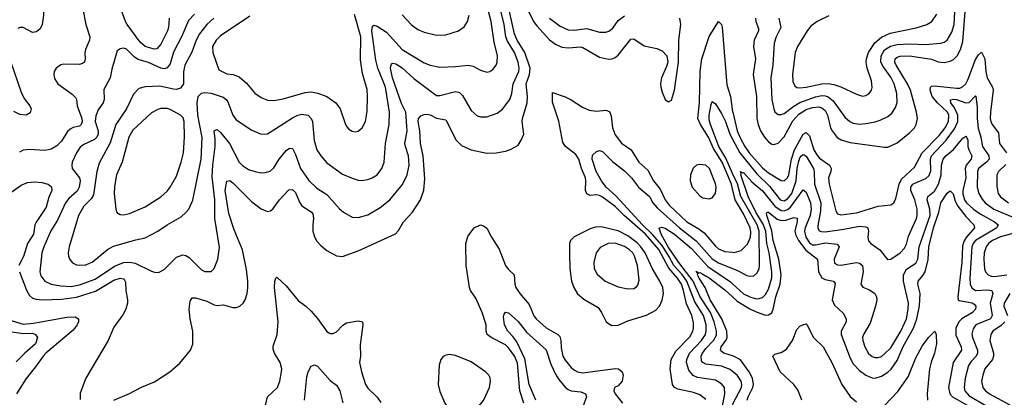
# Model space of a CAD drawing. Header units: inches. Extents: x 1308407 to 1441228, y 959628 to 1036311.
# Tile 712 of 729: x 1425448 to 1431735, y 1013688 to 1016101. Entities that reach past the tile are written whole.
import ezdxf

# ---------------------------------------------------------------- set-up
doc = ezdxf.new("R2010")
doc.units = ezdxf.units.IN
doc.header["$MEASUREMENT"] = 0
doc.layers.add('B4021', color=7, linetype='Continuous')
doc.layers.add('B4031', color=7, linetype='Continuous')

msp = doc.modelspace()

# ---------------------------------------------------------------- linework, layer by layer
at = {"layer": 'B4021', "color": 5}
for points, elevation in [([(1425415.4, 1016295.4), (1425510, 1016287.2), (1425538.2, 1016270), (1425576.6, 1016230), (1425587.8, 1016210), (1425598.2, 1016170), (1425600.5, 1016130), (1425590.9, 1016069.1), (1425578.6, 1016041.4), (1425556.2, 1016023.8), (1425530, 1016017.7), (1425470, 1016051), (1425450, 1016050.5), (1425436.4, 1016043.6)], 2880), ([(1426564.5, 1016135.5), (1426525.1, 1016094.9), (1426484.5, 1015995.5), (1426430, 1015892.4), (1426410, 1015818.5), (1426390, 1015792.8), (1426370, 1015787.5), (1426350, 1015791.6), (1426270, 1015826.8), (1426205.5, 1015845.5), (1426180.7, 1015860.7), (1426130, 1015911.3), (1426110, 1015918.4), (1426090, 1015915.1), (1426070, 1015902), (1426036.3, 1015783.7), (1426026.2, 1015730), (1425986, 1015654), (1425986.8, 1015590), (1425981.1, 1015570), (1425950, 1015525.4), (1425933.9, 1015486.1), (1425930.7, 1015450), (1425949.1, 1015390), (1425949.6, 1015370), (1425941, 1015350), (1425925.8, 1015334.2), (1425857.5, 1015302.5), (1425834.6, 1015285.4), (1425811.9, 1015250), (1425783.9, 1015190), (1425780.3, 1015170), (1425783.6, 1015150), (1425829.6, 1015089.6), (1425833.4, 1015070), (1425829, 1015030), (1425815.4, 1015004.6), (1425761.7, 1014958.3), (1425740.7, 1014930), (1425690, 1014818.7), (1425647.6, 1014752.4), (1425601.5, 1014650), (1425589.6, 1014610), (1425577.8, 1014490), (1425584.3, 1014464.3), (1425609.6, 1014429.6), (1425648.2, 1014410), (1425710, 1014399.3), (1425776.8, 1014396.8), (1425830, 1014406.3), (1425930, 1014443.6), (1426054.1, 1014525.9), (1426110, 1014549.1), (1426150, 1014551.2), (1426184.5, 1014544.5), (1426290, 1014494), (1426310, 1014486.7), (1426334.5, 1014485.5), (1426370, 1014504.4), (1426450, 1014583.6), (1426490, 1014597.8), (1426510, 1014594.3), (1426530, 1014582), (1426610, 1014502), (1426630, 1014491.8), (1426670, 1014492), (1426689.6, 1014510), (1426713.5, 1014570), (1426724.2, 1014644.2), (1426694.7, 1014830), (1426695, 1014950), (1426676.7, 1015096.7), (1426680.5, 1015170), (1426696.4, 1015290), (1426696.6, 1015336.6), (1426689.9, 1015390.1), (1426702.2, 1015397.8), (1426710, 1015398), (1426730, 1015379.7), (1426787.8, 1015310), (1426850, 1015190.3), (1426870, 1015169.1), (1426910, 1015144.4), (1426950, 1015130.2), (1426990, 1015122.7), (1427016.6, 1015123.4), (1427046.8, 1015133.2), (1427070, 1015153.7), (1427105.7, 1015210), (1427150, 1015264.4), (1427170, 1015279), (1427190, 1015277.6), (1427210, 1015239.5), (1427241.5, 1015150), (1427293.7, 1015073.7), (1427344.6, 1015024.6), (1427410, 1014984.2), (1427490, 1014892.2), (1427515.5, 1014870), (1427570, 1014838), (1427610, 1014835.6), (1427670, 1014854.7), (1427750, 1014899.7), (1427810.5, 1014949.5), (1427892.6, 1015047.4), (1427922.4, 1015110), (1427934.4, 1015170), (1427931.1, 1015230), (1427910.5, 1015290), (1427907.9, 1015310), (1427921.3, 1015390), (1427912.6, 1015510), (1427885, 1015565), (1427827.9, 1015730), (1427816.3, 1015790), (1427822.3, 1015817.7), (1427830, 1015823.6), (1427850, 1015817.7), (1427890, 1015793.9), (1427965.7, 1015725.7), (1428110, 1015616.9), (1428130, 1015616.3), (1428230, 1015640.9), (1428255.5, 1015635.5), (1428275.3, 1015615.3), (1428330, 1015521.3), (1428370, 1015487), (1428390, 1015479.5), (1428430, 1015478.9), (1428496.4, 1015503.6), (1428531.3, 1015528.7), (1428577.8, 1015590), (1428589.9, 1015630), (1428599.2, 1015690), (1428634.7, 1015770), (1428637.1, 1015790), (1428630.3, 1015830), (1428608.5, 1015890), (1428562.9, 1015962.9), (1428552.3, 1015990), (1428541.4, 1016070), (1428510, 1016199.8)], 2940), ([(1426050, 1013669.4), (1426150, 1013712.8), (1426226.9, 1013753.1), (1426310, 1013787.3), (1426406.2, 1013850), (1426470, 1013905.5), (1426538.3, 1013990), (1426553.4, 1014026.6), (1426552.9, 1014110), (1426536.2, 1014190), (1426531.3, 1014250), (1426536.9, 1014303.1), (1426550, 1014322.6), (1426570, 1014324.2), (1426642.7, 1014302.7), (1426690, 1014278.7), (1426710, 1014275.3), (1426750, 1014277.8), (1426810, 1014260.9), (1426830, 1014261.1), (1426852.8, 1014270), (1426874.4, 1014290), (1426887, 1014310), (1426901, 1014350), (1426905.6, 1014390), (1426905.2, 1014430), (1426895.8, 1014504.2), (1426870, 1014631), (1426818.6, 1014758.6), (1426782.9, 1014863), (1426759.7, 1015010), (1426771, 1015069), (1426790, 1015072.4), (1426810, 1015057.5), (1426930, 1014937.8), (1426990, 1014891.4), (1427030, 1014874), (1427050, 1014879.6), (1427065.6, 1014894.4), (1427107.5, 1014950), (1427166.5, 1015013.5), (1427190, 1015016.5), (1427210, 1014997.4), (1427234.8, 1014934.8), (1427250, 1014912.2), (1427310, 1014873.2), (1427319.3, 1014859.3), (1427324.8, 1014830), (1427319.4, 1014790), (1427320.6, 1014750), (1427330, 1014713.4), (1427345.8, 1014685.8), (1427370, 1014657), (1427410, 1014626.3), (1427470, 1014591.5), (1427510, 1014586.9), (1427610, 1014623.2), (1427846.9, 1014733.1), (1427866.2, 1014753.8), (1427898.2, 1014810), (1427955.3, 1014870), (1428007.3, 1014950), (1428028.3, 1015011.7), (1428035.6, 1015084.4), (1428024.8, 1015230), (1428007.6, 1015310), (1428003.5, 1015390), (1427992.8, 1015450), (1427995.5, 1015470), (1428010, 1015486), (1428030, 1015494.9), (1428050, 1015496.9), (1428070, 1015491.9), (1428110, 1015472), (1428170, 1015460.2), (1428235.2, 1015330), (1428270, 1015297.7), (1428330, 1015268.7), (1428430, 1015248.4), (1428490.8, 1015249.2), (1428550, 1015259.5), (1428587.2, 1015272.8), (1428630, 1015299.5), (1428650.9, 1015330), (1428666.4, 1015370), (1428656.1, 1015450), (1428657.8, 1015470), (1428687.3, 1015570), (1428689.9, 1015610.1), (1428682.3, 1015690), (1428704, 1015750), (1428706.5, 1015790), (1428673.8, 1015890), (1428625.1, 1015970), (1428607.9, 1016010), (1428558.5, 1016230)], 2920), ([(1428670, 1016210.2), (1428729.6, 1016090), (1428750, 1016060.5), (1428830, 1015972.3), (1428870, 1015943.4), (1428910, 1015924.8), (1428950, 1015919.8), (1429030, 1015926.3), (1429043.8, 1015923.8), (1429150, 1015862.2), (1429208.4, 1015848.4), (1429230, 1015850.2), (1429250, 1015858), (1429270, 1015874.7), (1429350, 1015976.5), (1429370, 1015977.3), (1429434.6, 1015934.6), (1429515.8, 1015915.7), (1429550, 1015901.8), (1429580.3, 1015870), (1429586, 1015830), (1429578.7, 1015801.3), (1429546.2, 1015730), (1429540.3, 1015690), (1429542.6, 1015670), (1429550, 1015638), (1429570, 1015591), (1429590, 1015574.8), (1429610, 1015587.3), (1429630, 1015651.3), (1429655.4, 1015830), (1429657.1, 1015970), (1429669.3, 1016070), (1429662.7, 1016110)], 2920), ([(1425851.5, 1016168.5), (1425870.2, 1016070), (1425895.9, 1015990), (1425894.8, 1015970), (1425867.9, 1015910), (1425864.2, 1015890), (1425867.3, 1015850), (1425861.7, 1015830), (1425850, 1015820.4), (1425830, 1015815), (1425730, 1015817), (1425710, 1015812.4), (1425681.3, 1015790), (1425669.3, 1015770), (1425665.8, 1015750), (1425670, 1015723.8), (1425692.6, 1015690), (1425783.9, 1015623.9), (1425804, 1015604), (1425810.2, 1015590), (1425815.8, 1015550), (1425844.9, 1015470), (1425846.1, 1015450), (1425840.2, 1015430), (1425830, 1015420.6), (1425789.2, 1015410.8), (1425770, 1015401.5), (1425754.3, 1015385.7), (1425716, 1015324), (1425685, 1015295), (1425650, 1015273.3), (1425610, 1015264), (1425509.3, 1015270.7), (1425470, 1015266.6), (1425446.8, 1015253.2)], 2920), ([(1426688.1, 1016110), (1426644.1, 1016070), (1426596.4, 1016010), (1426574.8, 1015970), (1426547.3, 1015892.7), (1426501.7, 1015810), (1426493.1, 1015766.9), (1426493.7, 1015690), (1426476, 1015664), (1426450, 1015655.4), (1426430, 1015656), (1426343.5, 1015676.5), (1426250, 1015672.5), (1426210, 1015661.5), (1426175.2, 1015624.8), (1426130.8, 1015530), (1426062.7, 1015430), (1426026.8, 1015313.2), (1425955.5, 1015184.5), (1425939.8, 1015130), (1425918.6, 1014981.4), (1425904.5, 1014955.5), (1425858.5, 1014910), (1425824.1, 1014850), (1425763.6, 1014650), (1425757.4, 1014610), (1425759.5, 1014590), (1425768.1, 1014568.1), (1425786.1, 1014546.1), (1425810, 1014533.4), (1425830, 1014531.6), (1425870, 1014534.7), (1425890, 1014542.2), (1425910, 1014551.6), (1426007.9, 1014632.1), (1426046.9, 1014653.1), (1426190, 1014694.7), (1426250, 1014706.2), (1426330, 1014749.1), (1426389.7, 1014790), (1426479.1, 1014841), (1426510, 1014867.6), (1426527.7, 1014890), (1426553.4, 1014946.6), (1426605.9, 1015210), (1426612.6, 1015347.4), (1426586.5, 1015490), (1426581.9, 1015570), (1426588.1, 1015610), (1426610, 1015630.6), (1426630, 1015635.1), (1426670, 1015631.5), (1426746.5, 1015606.5), (1426766.9, 1015590), (1426776.2, 1015576.2), (1426808.4, 1015490), (1426830, 1015461.5), (1426930, 1015393.8), (1426990, 1015369), (1427030, 1015370.2), (1427190, 1015473.9), (1427224.2, 1015490), (1427250, 1015496.1), (1427290.1, 1015490.1), (1427310.1, 1015470.1), (1427317.1, 1015450), (1427328.7, 1015328.7), (1427345.6, 1015270), (1427370.2, 1015230), (1427410, 1015185.3), (1427510, 1015114.4), (1427570, 1015087.2), (1427610, 1015075.8), (1427630, 1015073.6), (1427670, 1015078.5), (1427699.5, 1015090), (1427729.8, 1015110.2), (1427761, 1015150), (1427775.8, 1015190), (1427784.1, 1015310), (1427807.2, 1015430), (1427809.9, 1015510), (1427783.2, 1015670), (1427735.9, 1015790), (1427721.4, 1015841.4), (1427696.5, 1016030), (1427701.2, 1016058.8), (1427710, 1016066.5), (1427730, 1016058.5), (1427790, 1016020.2), (1427890, 1015910.2), (1428030, 1015825.8), (1428070, 1015809.3), (1428130, 1015797.8), (1428230, 1015800.7), (1428311, 1015811), (1428343.6, 1015803.6), (1428390, 1015778.9), (1428430, 1015765.7), (1428450, 1015768.7), (1428470, 1015781.3), (1428490, 1015810.6), (1428496.8, 1015830), (1428498.5, 1015870), (1428476.7, 1015956.7), (1428459.4, 1016090), (1428436.7, 1016170)], 2960), ([(1426402.5, 1016110), (1426398.1, 1016050), (1426392.6, 1016030), (1426350, 1015944.1), (1426324.7, 1015915.3), (1426307.1, 1015912.9), (1426250, 1015929.9), (1426217.4, 1015957.4), (1426134.9, 1016070), (1426124, 1016090), (1426088.7, 1016190)], 2920), ([(1426917.9, 1016122.1), (1426730, 1015998), (1426702.5, 1015970), (1426679.8, 1015930), (1426681.1, 1015890), (1426719.6, 1015779.6), (1426770, 1015755.2), (1426811.1, 1015751.1), (1426850, 1015736.5), (1426896, 1015696), (1426950, 1015631.7), (1426990, 1015602.7), (1427030, 1015586.9), (1427070, 1015585.2), (1427130, 1015594.7), (1427270, 1015635.9), (1427310, 1015639.8), (1427350.8, 1015630.8), (1427410, 1015609.2), (1427467.4, 1015570), (1427495.3, 1015530), (1427528.5, 1015430), (1427536.7, 1015416.7), (1427550, 1015400.7), (1427570, 1015388), (1427590, 1015383), (1427610, 1015388), (1427635.6, 1015410), (1427655.4, 1015450), (1427666.4, 1015513.6), (1427669.8, 1015610.2), (1427666.5, 1015653.5), (1427637.6, 1015757.6), (1427623.9, 1015843.9), (1427626.8, 1015990), (1427586.2, 1016133.8)], 2980), ([(1427890, 1016132.2), (1427950, 1016067.6), (1427990, 1016036.9), (1428030, 1016021.3), (1428110, 1016002), (1428170, 1016003.2), (1428249.3, 1016030), (1428285.6, 1016054.4), (1428308.3, 1016090), (1428317.8, 1016130)], 2980), ([(1428830.1, 1016110.1), (1428898.3, 1016058.3), (1428950, 1016035.1), (1428990, 1016033.2), (1429070, 1016044), (1429150, 1016021.7), (1429190, 1016021.3), (1429210, 1016027.2), (1429234.2, 1016045.8), (1429270, 1016094.6), (1429310, 1016124.2)], 2940), ([(1430000, 1015020.7), (1429993.2, 1015050), (1429932.4, 1015190), (1429877, 1015277), (1429846.6, 1015350), (1429794.9, 1015430), (1429778.9, 1015470), (1429788.9, 1015570), (1429792.8, 1015770), (1429804.4, 1015850), (1429850, 1015993.7), (1429910, 1016088), (1429930, 1016070.7), (1429933.4, 1016053.4), (1429963.3, 1015683.3), (1429986.8, 1015610), (1430000, 1015512.9)], 2880), ([(1425392.4, 1015830), (1425456.7, 1015636.7), (1425477.3, 1015597.3), (1425513.8, 1015550), (1425521.4, 1015530), (1425514.7, 1015505.3), (1425490, 1015491.4), (1425450, 1015495.2), (1425410, 1015515)], 2880), ([(1429830, 1013672.8), (1429790, 1013703.2), (1429750, 1013718.9), (1429650, 1013739.5), (1429629.8, 1013750), (1429615.7, 1013770), (1429600.5, 1013870), (1429608.3, 1013930), (1429637.6, 1013982.4), (1429726.3, 1014073.7), (1429746.7, 1014110), (1429751.2, 1014130), (1429750, 1014163.7), (1429739.5, 1014210), (1429705.5, 1014285.5), (1429687.1, 1014370), (1429673.9, 1014410), (1429648.9, 1014450), (1429592.3, 1014512.3), (1429530, 1014632.7), (1429443.4, 1014730), (1429306.8, 1014850), (1429250, 1014907.5), (1429170, 1014966.6), (1429150, 1014977.3), (1429130, 1014981.4), (1429090, 1014978.1), (1429068.6, 1014988.6), (1429059.9, 1015010), (1429063.9, 1015070), (1429060.3, 1015090), (1429035.4, 1015150), (1429017.4, 1015210), (1428998.5, 1015238.5), (1428932.7, 1015290), (1428915.3, 1015315.3), (1428891.3, 1015451.3), (1428850, 1015573.2), (1428850, 1015634.8), (1428930, 1015608.5), (1428970, 1015589), (1429041.4, 1015541.4), (1429083.3, 1015523.3), (1429130, 1015516.1), (1429190, 1015521.6), (1429214.6, 1015514.6), (1429223.8, 1015483.8), (1429232.8, 1015410), (1429250, 1015365.4), (1429290, 1015311.8), (1429353, 1015270), (1429401.8, 1015190), (1429459, 1015139), (1429494, 1015070), (1429538.5, 1015018.5), (1429568.8, 1014950), (1429595, 1014915), (1429706.8, 1014810), (1429784.4, 1014764.4), (1429818.7, 1014738.7), (1429890, 1014652.6), (1429910, 1014637.1), (1429950, 1014619.8), (1430000, 1014614.3)], 2880), ([(1430000, 1015118.6), (1429955.8, 1015215.8), (1429912.6, 1015290), (1429857.8, 1015430), (1429850, 1015460.9), (1429849.9, 1015490), (1429862.2, 1015557.8), (1429870, 1015577.6), (1429890, 1015562.4), (1429930, 1015500.2), (1429955.2, 1015450), (1429983.3, 1015370), (1430000, 1015338.1)], 2860), ([(1429916.7, 1013530), (1429950.4, 1013710), (1429948.2, 1013750), (1429930, 1013773.8), (1429890, 1013796.5), (1429775.3, 1013815.3), (1429747.2, 1013827.2), (1429720.3, 1013860.3), (1429705.7, 1013910), (1429706.7, 1013930), (1429725.7, 1013970), (1429801.6, 1014050), (1429826.8, 1014090), (1429831.7, 1014110), (1429830.3, 1014150), (1429813.3, 1014210), (1429757.8, 1014297.8), (1429707.2, 1014430), (1429675, 1014475), (1429624.6, 1014530), (1429593.5, 1014590), (1429550, 1014656.8), (1429488.8, 1014728.8), (1429424.9, 1014790), (1429254.9, 1014974.9), (1429191.8, 1015030), (1429161.9, 1015070), (1429129.2, 1015130), (1429103.1, 1015210), (1429106, 1015234), (1429130, 1015258.4), (1429150, 1015264.2), (1429170, 1015258.5), (1429233.9, 1015193.9), (1429310, 1015134.8), (1429353.4, 1015090), (1429400.1, 1015030), (1429469.1, 1014970), (1429491, 1014930), (1429517.5, 1014897.5), (1429661.3, 1014770), (1429768.3, 1014688.3), (1429870, 1014573.3), (1429910, 1014547.8), (1430000, 1014511.1)], 2860), ([(1425370, 1014980.9), (1425456.7, 1015043.3), (1425499.1, 1015060.9), (1425545.3, 1015065.3), (1425590, 1015060.4), (1425630.4, 1015050), (1425652.2, 1015032.2), (1425652.9, 1015010), (1425633.3, 1014966.7), (1425617.2, 1014902.8), (1425552.6, 1014807.4), (1425545.2, 1014790), (1425536.1, 1014730), (1425498.2, 1014670), (1425473.2, 1014586.8), (1425442.7, 1014530)], 2920), ([(1428667.3, 1013650), (1428640.9, 1013730), (1428626.4, 1013906.4), (1428610, 1013948.4), (1428570, 1014004.9), (1428550, 1014022.8), (1428458.7, 1014070), (1428433.2, 1014090), (1428427.3, 1014110), (1428426.3, 1014150), (1428401.7, 1014230), (1428360.9, 1014320.9), (1428326.2, 1014370), (1428319.4, 1014390), (1428298.3, 1014530), (1428296.2, 1014670), (1428310, 1014716.3), (1428330, 1014745.5), (1428350, 1014770.6), (1428390, 1014790.4), (1428410, 1014784.4), (1428430, 1014768.2), (1428459.7, 1014710), (1428510, 1014634.9), (1428550, 1014528.9), (1428566.6, 1014506.6), (1428606, 1014470), (1428609.5, 1014410), (1428615.7, 1014390), (1428642, 1014350), (1428701.4, 1014281.4), (1428730, 1014209.2), (1428745.4, 1014190), (1428810, 1014132.6), (1428883.6, 1014090), (1428897, 1014077), (1428904.2, 1014050), (1428904.4, 1014004.4), (1428917, 1013950), (1428930, 1013924.5), (1428970, 1013878.4), (1428990, 1013860.6), (1429010, 1013850.1), (1429044.3, 1013844.3), (1429250, 1013871.5), (1429270.4, 1013870), (1429295.5, 1013850), (1429302.2, 1013830), (1429294.9, 1013790), (1429270, 1013760.7), (1429246.8, 1013750), (1429240.7, 1013730), (1429250.5, 1013710), (1429297, 1013650)], 2880), ([(1430000, 1013853), (1429984.8, 1013864.8), (1429930, 1013887.2), (1429830, 1013899.2), (1429809.2, 1013909.2), (1429801.8, 1013921.8), (1429799.9, 1013950), (1429807.9, 1013970), (1429830, 1014000.1), (1429877.5, 1014050), (1429896.2, 1014083.8), (1429897.9, 1014110), (1429883.1, 1014170), (1429857.9, 1014230), (1429792.8, 1014330), (1429748.5, 1014430), (1429655.9, 1014550), (1429588.4, 1014650), (1429544.8, 1014730), (1429532, 1014768), (1429545.6, 1014774.4), (1429570, 1014767.8), (1429630, 1014730.4), (1429738.3, 1014638.3), (1429842.8, 1014522.8), (1429986, 1014426), (1430000, 1014413.3)], 2840), ([(1425447.4, 1014490), (1425491.7, 1014371.6), (1425510, 1014338.4), (1425530, 1014322.1), (1425553.9, 1014313.9), (1425591, 1014311), (1425714.9, 1014314.9), (1425810, 1014327.8), (1425933.1, 1014366.9), (1426050, 1014437.3), (1426090, 1014448), (1426110, 1014444.7), (1426117.3, 1014437.3), (1426123.4, 1014423.4), (1426125.9, 1014370), (1426136.3, 1014310), (1426136.1, 1014290), (1426125.3, 1014250), (1426106.2, 1014213.8), (1426050, 1014135.8), (1426012.9, 1014050), (1425871.3, 1013810), (1425834.2, 1013714.2), (1425833.4, 1013673.4)], 2920), ([(1427007.7, 1013590), (1427029.7, 1013690), (1427094.3, 1013750), (1427109.8, 1013790.2), (1427120.7, 1013850), (1427121.1, 1013870), (1427111.5, 1013910), (1427075.1, 1013970), (1427065.7, 1013994.3), (1427066.1, 1014013.9), (1427092.1, 1014090), (1427099.1, 1014170), (1427075.6, 1014390), (1427077.6, 1014430), (1427083.7, 1014450), (1427090, 1014456.3), (1427150, 1014400.7), (1427225.8, 1014305.8), (1427276.2, 1014270), (1427310, 1014238.4), (1427350.5, 1014190.5), (1427410, 1014107.4), (1427430, 1014094.6), (1427450, 1014096.5), (1427470, 1014106.9), (1427512, 1014148), (1427535.7, 1014164.3), (1427610, 1014176.5), (1427636.3, 1014170), (1427639.6, 1014150), (1427623, 1014023), (1427624.2, 1013950), (1427618.8, 1013910), (1427630.2, 1013850), (1427656.1, 1013770), (1427670, 1013747), (1427730, 1013687.8), (1427753.6, 1013653.6)], 2880), ([(1430000, 1013952.2), (1429944.7, 1013970), (1429924.7, 1013984.7), (1429922, 1013990), (1429927.8, 1014010), (1429956.4, 1014050), (1429965.3, 1014070), (1429963, 1014110), (1429931.5, 1014190), (1429856.5, 1014310), (1429825.7, 1014390), (1429786.3, 1014450), (1429776.5, 1014470), (1429778.6, 1014478.6), (1429767.7, 1014490), (1429770, 1014493.4), (1429781.8, 1014481.8), (1429790, 1014484.6), (1429810, 1014475.6), (1429850, 1014452), (1429950, 1014373.9), (1430000, 1014328.7)], 2820), ([(1425366.3, 1014186.3), (1425470, 1014155), (1425537.5, 1014162.5), (1425750, 1014200.6), (1425802, 1014202), (1425824.7, 1014190), (1425823.4, 1014170), (1425815.3, 1014150), (1425790, 1014117.4), (1425615, 1013970), (1425597.5, 1013950), (1425550, 1013881.8), (1425490, 1013807.6), (1425428.3, 1013710)], 2880), ([(1428743, 1013670), (1428701, 1013770), (1428672.7, 1013932.7), (1428623, 1014043), (1428597.1, 1014077.1), (1428564.1, 1014110), (1428543.4, 1014150), (1428538, 1014202), (1428540.4, 1014219.6), (1428550, 1014232.7), (1428570, 1014228.2), (1428630, 1014171.4), (1428684, 1014104), (1428810, 1013990.2), (1428840.4, 1013900.4), (1428870, 1013835), (1428890, 1013800.6), (1428930, 1013751.8), (1428950, 1013736.6), (1428969.6, 1013729.6), (1429030, 1013721.7), (1429060.3, 1013710), (1429066.9, 1013690), (1429038.2, 1013610)], 2860), ([(1425370, 1014110.4), (1425470, 1014095.9), (1425530, 1014098.3), (1425549.3, 1014089.3), (1425561.6, 1014070), (1425549.1, 1014030), (1425480.1, 1013970), (1425425.9, 1013914.1)], 2860), ([(1427267.7, 1013670), (1427281.6, 1013818.4), (1427290, 1013850.8), (1427310, 1013886.8), (1427330, 1013895.5), (1427350, 1013887.7), (1427430, 1013795.5), (1427470, 1013764.4), (1427492, 1013730), (1427512.2, 1013652.2)], 2860)]:
    msp.add_lwpolyline(points, dxfattribs=dict(at, elevation=elevation))
for points, elevation in [([(1426350, 1015532.5), (1426330, 1015526.8), (1426290, 1015505), (1426170, 1015394.6), (1426145.1, 1015350), (1426102.7, 1015190), (1426066.5, 1015110), (1426054.3, 1015034.3), (1426052.1, 1014990), (1426061.1, 1014890), (1426069, 1014869), (1426090, 1014856.4), (1426110, 1014853.4), (1426150, 1014861.5), (1426250, 1014905.4), (1426350, 1014969.1), (1426390, 1015005.5), (1426409.9, 1015030.1), (1426450, 1015100.4), (1426479.8, 1015190), (1426493.7, 1015250), (1426501, 1015350), (1426498.9, 1015450), (1426492.6, 1015472.6), (1426475.8, 1015490), (1426410, 1015527.7), (1426390, 1015532.3)], 2980), ([(1429790, 1015175), (1429768.7, 1015171.3), (1429747.6, 1015152.4), (1429730.2, 1015110), (1429729.5, 1015070), (1429742.3, 1015030), (1429790, 1014975.5), (1429810, 1014961.4), (1429850, 1014956.3), (1429870, 1014962.5), (1429890.6, 1014989.4), (1429894.3, 1015030), (1429890, 1015052), (1429851.9, 1015150), (1429829.3, 1015170)], 2920), ([(1429130, 1014776.8), (1429090, 1014763.2), (1428987.9, 1014712.1), (1428966, 1014690), (1428959.6, 1014670), (1428958, 1014610), (1428960.5, 1014510), (1428972.3, 1014430), (1428985.2, 1014390), (1429010, 1014348), (1429050, 1014313.8), (1429140.8, 1014260.7), (1429163.2, 1014230), (1429192.2, 1014170), (1429226.8, 1014146.8), (1429270, 1014148.5), (1429330, 1014176.6), (1429450, 1014211.8), (1429510, 1014245.2), (1429532.3, 1014270), (1429551.2, 1014308.8), (1429558.3, 1014350), (1429554, 1014390), (1429536.2, 1014430), (1429488.5, 1014508.5), (1429442.4, 1014610), (1429415, 1014650), (1429390, 1014674.4), (1429330, 1014720.5), (1429270, 1014750.9), (1429170, 1014775.7)], 2920), ([(1429250, 1014672.1), (1429205.5, 1014670), (1429154.8, 1014645.2), (1429128.3, 1014610), (1429113.5, 1014550), (1429116.2, 1014510), (1429135.3, 1014475.3), (1429186.7, 1014430), (1429270, 1014394), (1429330, 1014380.3), (1429370, 1014383.1), (1429386.9, 1014393.1), (1429395.6, 1014404.4), (1429403.1, 1014436.9), (1429393.2, 1014530), (1429374.5, 1014590), (1429362.2, 1014610), (1429341.6, 1014630), (1429310, 1014650.9)], 2940), ([(1428190, 1013960.5), (1428165.7, 1013954.3), (1428152.1, 1013947.9), (1428138, 1013930), (1428127.3, 1013892.7), (1428120.6, 1013770), (1428130, 1013724.9), (1428163.6, 1013650), (1428190, 1013608.2), (1428210, 1013586.7), (1428250, 1013574.6), (1428310, 1013580.3), (1428370, 1013617.8), (1428410, 1013667), (1428447.1, 1013750), (1428455, 1013790), (1428452, 1013812), (1428442.8, 1013830), (1428421.5, 1013850), (1428330, 1013915), (1428230, 1013954.5)], 2920)]:
    msp.add_lwpolyline(points, close=True, dxfattribs=dict(at, elevation=elevation))
at = {"layer": 'B4031', "color": 5}
for points, elevation in [([(1430146, 1016110), (1430148.3, 1016090), (1430165.3, 1016045.3), (1430165.4, 1016030), (1430138.3, 1015970), (1430134.4, 1015930), (1430146.7, 1015850), (1430132.2, 1015750), (1430153.3, 1015610), (1430154.1, 1015470), (1430162.6, 1015430), (1430178.3, 1015390), (1430203.5, 1015350), (1430230, 1015319.3), (1430250, 1015305.1), (1430262.9, 1015302.9), (1430290, 1015310.7), (1430330, 1015352.9), (1430385.3, 1015454.7), (1430423.4, 1015496.6), (1430470, 1015526.4), (1430510, 1015538.5), (1430550, 1015543), (1430570, 1015537.9), (1430590, 1015519.8), (1430604.8, 1015490), (1430626, 1015410), (1430635.6, 1015390), (1430668.3, 1015348.3), (1430692.6, 1015332.6), (1430750, 1015316.6), (1430970, 1015285.8), (1430990, 1015287.1), (1431050, 1015313.2), (1431130, 1015376.9), (1431160.7, 1015410), (1431172.9, 1015430), (1431180.2, 1015470), (1431173.7, 1015510), (1431136, 1015650), (1431116.7, 1015690), (1431043.8, 1015810), (1431035.5, 1015830), (1431037, 1015850), (1431050, 1015861.2), (1431070, 1015867.4), (1431130, 1015868.6), (1431268.9, 1015848.9), (1431312.2, 1015832.2), (1431350, 1015826.1), (1431390, 1015834.6), (1431410, 1015846.1), (1431433.8, 1015870), (1431455.1, 1015910), (1431470, 1015962), (1431485.3, 1016150)], 2920), ([(1430295, 1016110), (1430307.7, 1016050), (1430278.3, 1015990), (1430266.1, 1015950), (1430256.8, 1015810), (1430243.1, 1015730), (1430250.7, 1015590), (1430262.5, 1015530), (1430270, 1015512.2), (1430281.3, 1015501.3), (1430290, 1015495.8), (1430310, 1015493.8), (1430330, 1015501.7), (1430390.9, 1015549.1), (1430429.2, 1015570.8), (1430530, 1015607.7), (1430570, 1015615.6), (1430590, 1015614.1), (1430610, 1015607.2), (1430642.1, 1015582.1), (1430717.3, 1015477.3), (1430749, 1015450), (1430770, 1015439.4), (1430810, 1015434), (1430850, 1015437.2), (1430910, 1015447.4), (1430942.1, 1015457.9), (1430990, 1015482.9), (1431015.8, 1015504.2), (1431040.3, 1015539.7), (1431050, 1015572), (1431048.2, 1015630), (1431031.9, 1015690), (1431010, 1015733.2), (1430961.2, 1015801.2), (1430947.2, 1015830), (1430948.2, 1015870), (1430970, 1015907.6), (1431007.6, 1015932.4), (1431050, 1015943.1), (1431130, 1015947.2), (1431230, 1015941.4), (1431330, 1015950.1), (1431350, 1015956.6), (1431370, 1015970.2), (1431399.6, 1016020.4), (1431414.8, 1016070), (1431419.7, 1016150)], 2940), ([(1430614.5, 1016125.5), (1430539.6, 1016090), (1430500.3, 1016059.7), (1430475.5, 1016030), (1430414.2, 1015930), (1430398.4, 1015890), (1430382.2, 1015750), (1430384.8, 1015704.8), (1430397.6, 1015677.6), (1430410, 1015668.1), (1430430, 1015664.6), (1430468.7, 1015668.7), (1430570, 1015691.5), (1430610, 1015692.4), (1430647.1, 1015687.1), (1430691.6, 1015671.6), (1430790, 1015624.2), (1430830, 1015612.9), (1430850, 1015615.3), (1430870, 1015626.7), (1430886.3, 1015650), (1430891.7, 1015668.3), (1430887.8, 1015710), (1430859.2, 1015790), (1430853.5, 1015830), (1430855.1, 1015850), (1430868.4, 1015890), (1430907.8, 1015952.2), (1430950.2, 1015989.8), (1431005, 1016015), (1431171.7, 1016048.3), (1431240.5, 1016070), (1431272.1, 1016090), (1431303.2, 1016136.8)], 2960), ([(1430000, 1015512.9), (1430000.4, 1015510), (1430029.1, 1015390), (1430050, 1015340.7), (1430078.7, 1015290), (1430106.7, 1015250), (1430190, 1015153.2), (1430230, 1015122.6), (1430310, 1015073.6), (1430330, 1015071), (1430350, 1015089.3), (1430358.2, 1015110), (1430376.2, 1015210), (1430395.2, 1015270), (1430450, 1015368.4), (1430470, 1015379.8), (1430490, 1015358.9), (1430519.3, 1015270), (1430536.8, 1015236.8), (1430555.7, 1015215.7), (1430618, 1015170), (1430629.4, 1015150), (1430627.1, 1015130), (1430612.4, 1015090), (1430615.9, 1015050), (1430658.5, 1014878.5), (1430670, 1014860.2), (1430690, 1014853.9), (1430790, 1014865.9), (1430929.3, 1014909.3), (1431010, 1014918.3), (1431030, 1014930.4), (1431043, 1014957), (1431063.9, 1015050), (1431079.1, 1015080.9), (1431162, 1015158), (1431209.9, 1015250), (1431319.3, 1015360.7), (1431357.4, 1015410), (1431378.3, 1015450), (1431379.6, 1015490), (1431371.2, 1015510), (1431307.2, 1015570), (1431274.9, 1015610), (1431261.3, 1015650), (1431262.9, 1015670), (1431270, 1015675.9), (1431290, 1015677.7), (1431430, 1015662.1), (1431450, 1015664.1), (1431470, 1015672.8), (1431488.2, 1015691.8), (1431502.7, 1015717.3), (1431550, 1015846.9), (1431570, 1015876.9), (1431590, 1015893), (1431610, 1015850.4), (1431616.4, 1015770), (1431625.4, 1015730), (1431659.2, 1015670), (1431663.1, 1015650), (1431645.7, 1015510), (1431644.3, 1015470), (1431648.4, 1015450), (1431657.7, 1015430), (1431697.8, 1015377.8), (1431704.3, 1015310), (1431749.5, 1015250)], 2880), ([(1430000, 1015338.1), (1430046.2, 1015250), (1430155.3, 1015115.3), (1430235.9, 1015035.9), (1430303.4, 1014950), (1430330, 1014942.5), (1430350, 1014954.9), (1430377.6, 1014990), (1430406.2, 1015070), (1430411.9, 1015150), (1430422.8, 1015197.2), (1430430, 1015217.7), (1430440.2, 1015230), (1430450, 1015239.5), (1430456.3, 1015236.3), (1430470, 1015228.6), (1430516.3, 1015150), (1430520.9, 1015130), (1430522.8, 1015050), (1430562.6, 1014930), (1430561.2, 1014878.8), (1430544.1, 1014784.1), (1430543.4, 1014770), (1430551.9, 1014751.9), (1430566.4, 1014746.4), (1430590, 1014745.8), (1430710, 1014761.6), (1430810, 1014781.7), (1430850, 1014777.7), (1430862.3, 1014770), (1430868.4, 1014750), (1430863.5, 1014710), (1430867.3, 1014687.3), (1430883.1, 1014670), (1430940.8, 1014630), (1430989.3, 1014569.3), (1431010, 1014571.4), (1431069.8, 1014610), (1431098.4, 1014641.6), (1431110, 1014665.3), (1431123.6, 1014716.4), (1431173.8, 1014830), (1431179.2, 1014850), (1431177.9, 1014890), (1431163.4, 1014950), (1431137.7, 1015010), (1431138.8, 1015030), (1431151.4, 1015048.6), (1431163, 1015057), (1431233.7, 1015086.3), (1431255.4, 1015104.6), (1431266, 1015134), (1431264, 1015210), (1431270.3, 1015230), (1431364.3, 1015330), (1431416.3, 1015403.7), (1431438.3, 1015450), (1431438.3, 1015490), (1431417.3, 1015537.3), (1431392.2, 1015570), (1431391.1, 1015588.9), (1431410, 1015593.2), (1431430.4, 1015590.4), (1431490, 1015569.2), (1431510, 1015571.2), (1431550, 1015614.4), (1431552.4, 1015612.4), (1431561.9, 1015541.9), (1431561.9, 1015470), (1431568.4, 1015408.4), (1431585.8, 1015350), (1431595.6, 1015290), (1431636.6, 1015230), (1431637.6, 1015210), (1431621.9, 1015190), (1431570.1, 1015150), (1431562.8, 1015130), (1431562.1, 1015030), (1431572.1, 1014990), (1431593.5, 1014953.5), (1431613.4, 1014930), (1431667.1, 1014890), (1431809.9, 1014830.1)], 2860), ([(1430000, 1014413.3), (1430070, 1014349.6), (1430110, 1014329.1), (1430150, 1014317.8), (1430170, 1014318.5), (1430190, 1014326.4), (1430210, 1014345.4), (1430230, 1014378.5), (1430251.3, 1014451.3), (1430250.9, 1014490), (1430233.9, 1014610), (1430219.1, 1014670), (1430211.1, 1014750), (1430194.6, 1014794.6), (1430148.3, 1014870), (1430098.9, 1014970), (1430052.2, 1015110), (1430055.1, 1015115.1), (1430050, 1015130.4), (1430062.3, 1015122.3), (1430070, 1015124.2), (1430123.6, 1015063.6), (1430190, 1015006.7), (1430269.7, 1014909.7), (1430310, 1014881.1), (1430330, 1014879.2), (1430350, 1014887.7), (1430370, 1014903.6), (1430450, 1015012.7), (1430470, 1014999.3), (1430497, 1014930), (1430500.9, 1014890), (1430494.5, 1014850), (1430462.7, 1014770), (1430459.7, 1014750), (1430468, 1014710), (1430490, 1014674.6), (1430510, 1014662), (1430530, 1014661), (1430594, 1014674), (1430667.2, 1014667.2), (1430680.3, 1014650), (1430648.9, 1014570), (1430650, 1014545.7), (1430670, 1014533.7), (1430690, 1014532.9), (1430790, 1014548.3), (1430810, 1014545), (1430829.2, 1014530), (1430834.4, 1014490), (1430817.8, 1014410), (1430832.1, 1014392), (1430874.9, 1014374.9), (1430907.8, 1014350), (1430917.8, 1014330), (1430920.1, 1014310), (1430912.8, 1014270), (1430877.8, 1014162.2), (1430835.6, 1014090), (1430830.2, 1014070), (1430831, 1014050), (1430843.5, 1014010), (1430868.4, 1013968.4), (1430890, 1013949.3), (1430910, 1013941.8), (1430930, 1013941.4), (1430950, 1013949.4), (1430970, 1013965.1), (1431010, 1014004.6), (1431073.4, 1014110), (1431110.3, 1014190), (1431121.6, 1014250), (1431122.4, 1014290), (1431090.8, 1014430), (1431091.4, 1014470), (1431110, 1014506.2), (1431170, 1014545.4), (1431182.5, 1014570), (1431190.3, 1014650), (1431260.5, 1014850), (1431259.1, 1014890), (1431242.9, 1014950), (1431246.7, 1014970), (1431290, 1015004.8), (1431314.2, 1015050), (1431332.2, 1015110), (1431333.9, 1015170), (1431343.6, 1015210), (1431361, 1015230), (1431410, 1015270.2), (1431470, 1015344.1), (1431490, 1015355.8), (1431494.3, 1015350), (1431501, 1015330), (1431502.1, 1015290), (1431507.4, 1015270), (1431526.5, 1015230), (1431523.3, 1015210), (1431490.9, 1015170), (1431483.8, 1015150), (1431488.2, 1015090), (1431469.5, 1015010), (1431470, 1014988.4), (1431480.7, 1014950), (1431492.3, 1014930), (1431537.8, 1014890), (1431580.5, 1014860.5), (1431671, 1014810), (1431694.7, 1014790), (1431687.8, 1014770), (1431551, 1014690), (1431534.9, 1014670), (1431526.6, 1014650), (1431514.8, 1014450), (1431517.7, 1014410), (1431527.1, 1014387.1), (1431550, 1014370.1), (1431630, 1014375), (1431656, 1014370), (1431660.9, 1014350), (1431645, 1014290), (1431657, 1014210), (1431646.7, 1014190), (1431553.4, 1014150), (1431535.3, 1014124.7), (1431528.3, 1014091.6), (1431531.2, 1014070), (1431562.5, 1013990), (1431563.6, 1013970), (1431554.6, 1013950), (1431522.4, 1013917.6), (1431506.3, 1013890), (1431484.1, 1013810), (1431477.7, 1013750), (1431483.6, 1013730), (1431510, 1013697.6), (1431627.9, 1013630)], 2840), ([(1431745.1, 1015174.9), (1431696.9, 1015130), (1431686, 1015110), (1431686, 1015034), (1431695.9, 1014990), (1431710, 1014969.4), (1431760.6, 1014930)], 2880), ([(1430000, 1014511.1), (1430036.3, 1014496.3), (1430090, 1014466), (1430110, 1014462), (1430135.4, 1014464.6), (1430157.1, 1014482.8), (1430169.8, 1014510), (1430172.2, 1014527.8), (1430169.7, 1014750), (1430155.9, 1014790), (1430053.4, 1014970), (1430030.9, 1015050.9), (1430000, 1015118.6)], 2860), ([(1430000, 1014614.3), (1430010, 1014613.2), (1430054.1, 1014625.9), (1430094, 1014666), (1430113.9, 1014710), (1430116.7, 1014743.3), (1430112.8, 1014770), (1430070, 1014860.1), (1430016.5, 1014950), (1430000, 1015020.7)], 2880), ([(1430000, 1014328.7), (1430030, 1014301.5), (1430110, 1014252.3), (1430150, 1014232.9), (1430210, 1014213.2), (1430230, 1014214.2), (1430250, 1014227.2), (1430259.6, 1014250), (1430275.3, 1014330), (1430302.9, 1014410), (1430310.8, 1014470), (1430294.4, 1014570), (1430257.9, 1014690), (1430250.4, 1014750.4), (1430217.9, 1014850), (1430215.5, 1014864.5), (1430222, 1014870), (1430230, 1014870.8), (1430285, 1014825), (1430310, 1014816.6), (1430340.7, 1014819.3), (1430390, 1014836.3), (1430411.4, 1014831.4), (1430411.8, 1014811.8), (1430398.3, 1014750), (1430404.2, 1014724.2), (1430420.8, 1014690), (1430467.5, 1014627.5), (1430542.9, 1014570), (1430548.2, 1014490), (1430570, 1014451.3), (1430590, 1014441.1), (1430644.9, 1014430), (1430654.8, 1014414.8), (1430635.1, 1014310), (1430650, 1014276.9), (1430705.3, 1014225.3), (1430725.5, 1014190), (1430724.4, 1014170), (1430693.3, 1014110), (1430693.1, 1014090), (1430750, 1013937.4), (1430770, 1013901.7), (1430810, 1013859.8), (1430850, 1013828.8), (1430890, 1013811.4), (1430910, 1013810.7), (1430950, 1013823.6), (1430990, 1013847.9), (1431011.7, 1013868.3), (1431050, 1013923.5), (1431088, 1014012), (1431155.5, 1014130), (1431175.8, 1014190), (1431192.2, 1014272.2), (1431196.9, 1014350), (1431182.4, 1014410), (1431184.5, 1014430), (1431214.9, 1014465.1), (1431230, 1014490.1), (1431248.1, 1014568.1), (1431253.6, 1014650), (1431283.6, 1014770), (1431315.9, 1014870), (1431329.9, 1014930), (1431370, 1014992.4), (1431390, 1015006.7), (1431408.8, 1014988.8), (1431421, 1014941), (1431437.1, 1014910), (1431490, 1014842), (1431539.8, 1014790), (1431545, 1014770), (1431490.5, 1014709.5), (1431476.3, 1014683.7), (1431467.1, 1014652.9), (1431463.2, 1014550), (1431436.9, 1014330), (1431440.5, 1014310), (1431445.9, 1014305.9), (1431530.4, 1014290.4), (1431543.1, 1014283.1), (1431553.9, 1014270), (1431551.3, 1014250), (1431530.9, 1014230), (1431463.6, 1014190), (1431445, 1014170), (1431425.9, 1014130), (1431425.7, 1014085.7), (1431458.5, 1014010), (1431460.7, 1013990), (1431408.6, 1013910), (1431377.4, 1013750), (1431386.1, 1013710), (1431404.8, 1013690), (1431511.7, 1013630)], 2820), ([(1431830, 1014744.8), (1431710, 1014712.8), (1431658.7, 1014690), (1431632.7, 1014670), (1431617.8, 1014650), (1431605.2, 1014610), (1431603.4, 1014570), (1431609.2, 1014509.2), (1431615.5, 1014490), (1431630.6, 1014470.6), (1431650, 1014461.2), (1431670, 1014459.7), (1431750, 1014471.3)], 2860), ([(1431769.7, 1014350.3), (1431733.5, 1014290), (1431730.7, 1014270), (1431755.4, 1014210)], 2860), ([(1430442.9, 1013670), (1430415.5, 1013735.5), (1430390, 1013768.7), (1430304.4, 1013850), (1430256.2, 1013950), (1430270, 1013962.4), (1430310, 1013975), (1430343.9, 1013996.1), (1430382.6, 1014050), (1430410, 1014120.7), (1430430, 1014142), (1430448.7, 1014150), (1430470, 1014157.3), (1430473.7, 1014153.7), (1430517, 1014070), (1430577.3, 1014010), (1430632.8, 1013910), (1430696.7, 1013770), (1430750, 1013693.7), (1430790, 1013658.5)], 2780), ([(1431738.8, 1014170), (1431713.8, 1014146.2), (1431661.2, 1014110), (1431648.3, 1014090), (1431642.9, 1014050), (1431665, 1013970), (1431665.6, 1013950), (1431659.3, 1013930), (1431611.3, 1013870), (1431597.2, 1013830), (1431589.5, 1013790), (1431597.1, 1013750), (1431613.7, 1013730), (1431641.1, 1013710), (1431770, 1013638.7)], 2860), ([(1430970, 1013635.5), (1431055.2, 1013724.8), (1431120.4, 1013819.6), (1431170, 1013940.6), (1431210, 1014015), (1431250, 1014070.5), (1431290.3, 1014110), (1431298.6, 1014090), (1431300.7, 1014030), (1431289.6, 1013970), (1431267.8, 1013912.2), (1431257.6, 1013870), (1431241.4, 1013710), (1431244.8, 1013670)], 2780), ([(1430093.1, 1013670), (1430099.5, 1013690), (1430129.7, 1013750.3), (1430133.3, 1013770), (1430127.6, 1013810), (1430106.5, 1013850), (1430050, 1013926.5), (1430010, 1013949), (1430000, 1013952.2)], 2820), ([(1430000, 1013631.3), (1430004, 1013650), (1430057.1, 1013750), (1430059.5, 1013770), (1430055.5, 1013790), (1430029.9, 1013830), (1430000, 1013853)], 2840)]:
    msp.add_lwpolyline(points, dxfattribs=dict(at, elevation=elevation))

doc.saveas('drawing.dxf')
